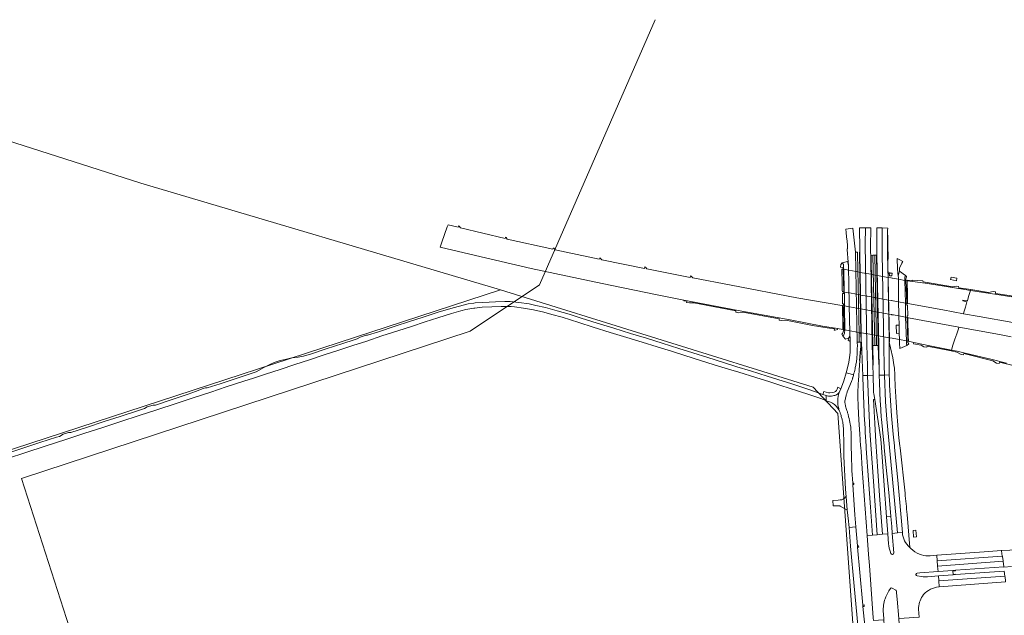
# Model space of a CAD drawing. Extents: x 148869 to 161638, y 453607 to 469810.
# Tile 660 of 1056: x 152885 to 153554, y 468710 to 469115. Entities that reach past the tile are written whole.
import ezdxf
from ezdxf.lldxf.tags import DXFTag

# ---------------------------------------------------------------- set-up
doc = ezdxf.new("R2010")
doc.units = 0
for name, color, linetype, lineweight in [('B-OI-RI-DRUKLEIDING-G-niet meenemen', 190, 'RI-PERS', 18), ('B-OI-RI-PERSLEIDING-G-niet meenemen', 190, 'RI-PERS', 18), ('B-OI-RI-VACUUMLEIDING-G-niet meenemen', 190, 'RI-VACUUM', 18), ('B-RO-VH-VERHARDING_ASFALT-GV', 251, 'CONTINUOUS', 18), ('B-RO-VH-VERHARDING_BEDRIJFSVLOERPLAAT-GV', 251, 'CONTINUOUS', 18), ('B-RO-VH-VERHARDING_GESLOTEN-GV', 251, 'CONTINUOUS', 18), ('B-RO-VH-VERHARDING_HALFVERHARDING-GV', 251, 'CONTINUOUS', 18), ('B-RO-VH-VERHARDING_OPEN-GV', 251, 'CONTINUOUS', 18)]:
    doc.layers.add(name, color=color, linetype=linetype, lineweight=lineweight)
tags = doc.linetypes.add('RI-PERS', pattern='A,7,-2,["P",Standard,S=1.8,R=0,X=-0.5,Y=-0.9],-2,7,-2,[102,NLCS.SHX,S=1,R=180,X=0,Y=0],-2', length=22).pattern_tags.tags
tags[6] = DXFTag(74, 10)
tags = doc.linetypes.add('RI-VACUUM', pattern='A,7,-2,["V",Standard,S=1.8,R=0,X=-0.5,Y=-0.9],-2,7,-2,[102,NLCS.SHX,S=1,R=180,X=0,Y=0],-2', length=22).pattern_tags.tags
tags[6] = DXFTag(74, 10)

msp = doc.modelspace()

# ---------------------------------------------------------------- linework, layer by layer
at = {"layer": 'B-OI-RI-DRUKLEIDING-G-niet meenemen'}
for p, q in [((152632.75, 469110.16), (152966.81, 469003.53)), ((152966.81, 469003.53), (153211.18, 468930.97)), ((153211.18, 468930.97), (152733.1, 468775.01)), ((153211.18, 468930.97), (153423.78, 468864.91)), ((153423.78, 468864.91), (153440.53, 468847.06)), ((153440.53, 468847.06), (153455.3, 468640.72))]:
    msp.add_line(p, q, dxfattribs=at)
at = {"layer": 'B-OI-RI-PERSLEIDING-G-niet meenemen'}
for p, q in [((153316.3, 469114.6), (153237.7, 468934.4)), ((153237.7, 468934.4), (153190.6, 468902.9)), ((153190.6, 468902.9), (152885.8, 468802.9)), ((152885.8, 468802.9), (153152.5, 467971.8))]:
    msp.add_line(p, q, dxfattribs=at)
at = {"layer": 'B-OI-RI-VACUUMLEIDING-G-niet meenemen'}
for p, q in [((153211.18, 468930.97), (153423.78, 468864.91)), ((153423.78, 468864.91), (153440.53, 468847.06)), ((153440.53, 468847.06), (153455.3, 468640.72))]:
    msp.add_line(p, q, dxfattribs=at)
at = {"layer": 'B-RO-VH-VERHARDING_ASFALT-GV', "flags": 128}
msp.add_lwpolyline([(152876.95, 468816.62), (152888.05, 468820.21), (152902.47, 468824.89), (152915.8, 468829.29), (152928.14, 468833.27), (152941.67, 468837.77), (152953.24, 468841.53), (152965.67, 468845.61), (152977.71, 468849.56), (152990.8, 468853.82), (153002.45, 468857.62), (153014.3, 468861.49), (153024.89, 468864.99), (153036.83, 468868.98), (153043.35, 468870.98), (153051.51, 468873.66), (153061.46, 468876.78), (153071.42, 468880.16), (153081.47, 468883.48), (153091.37, 468886.77), (153101.44, 468890.05), (153111.01, 468893.16), (153120.35, 468896.22), (153130.64, 468899.68), (153141.58, 468903.2), (153150.72, 468906.16), (153160.01, 468909.16), (153168.64, 468912.04), (153177.95, 468915.01), (153184.25, 468916.77), (153187.73, 468917.58), (153193.07, 468918.53), (153193.85, 468918.62), (153198.85, 468919.23), (153205.29, 468919.57), (153211.78, 468919.71), (153215.16, 468919.65), (153218.42, 468919.59), (153220.83, 468919.4), (153226.84, 468918.57), (153233.7, 468917.35), (153240.7, 468915.73), (153246.07, 468914.35), (153253.26, 468912.35), (153264.41, 468908.83), (153274.3, 468905.72), (153285.69, 468902.09), (153297.2, 468898.65), (153307.62, 468895.37), (153317.82, 468892.21), (153327.47, 468889.23), (153336.57, 468886.36), (153347.12, 468883.1), (153356.52, 468880), (153366.14, 468877.16), (153373.18, 468875.1), (153384.82, 468871.36), (153394.35, 468868.42), (153401.7, 468866.03), (153413.01, 468862.41), (153422.13, 468859.45), (153429.65, 468856.88), (153432.66, 468855.63), (153432.67, 468855.77), (153432.5, 468859.15), (153430.41, 468859.86), (153430.41, 468859.88), (153421.55, 468863.15), (153409.27, 468867.14), (153399.85, 468870.11), (153392.46, 468872.44), (153381.27, 468876.01), (153371.85, 468878.76), (153362.88, 468881.58), (153352.23, 468885.04), (153342.08, 468888.14), (153332.43, 468891.23), (153321.05, 468894.82), (153310.41, 468898.06), (153299.64, 468901.45), (153288.28, 468904.95), (153276.95, 468908.31), (153266.05, 468911.76), (153257.93, 468914.44), (153249.78, 468916.64), (153241.82, 468919.01), (153235.34, 468920.43), (153230.8, 468921.48), (153223.7, 468922.41), (153217.75, 468923.01), (153214.18, 468923.03), (153207.76, 468922.96), (153199.2, 468922.45), (153194.05, 468922.18), (153193.11, 468922.02), (153189.38, 468921.41), (153179.98, 468919.04), (153169.52, 468916.02), (153158.74, 468912.5), (153149.33, 468909.4), (153139.67, 468906.25), (153128.28, 468902.5), (153120.89, 468900.17), (153120.03, 468900.16), (153115.87, 468898.81), (153113.92, 468897.82), (153111.83, 468897.03), (153104.21, 468894.58), (153092.8, 468890.83), (153082.72, 468887.53), (153077.41, 468885.87), (153073.81, 468885.22), (153069.48, 468884.86), (153064.99, 468883.78), (153061.42, 468882.97), (153057.45, 468881.56), (153054.49, 468880.17), (153050.44, 468878.16), (153045.13, 468875.27), (153043.12, 468874.57), (153031.73, 468870.83), (153020.75, 468867.22), (153011.9, 468864.38), (153010.78, 468864.32), (153009.24, 468863.98), (153003.98, 468861.92), (152999.04, 468860.11), (152988.1, 468856.49), (152976.71, 468852.72), (152975.22, 468852.74), (152971.04, 468851.42), (152969.36, 468850.4), (152965.99, 468849.29), (152952.84, 468844.98), (152942.03, 468841.48), (152929.83, 468837.46), (152919.19, 468833.99), (152917.58, 468833.99), (152914.11, 468832.84), (152911.53, 468831.43), (152909.56, 468830.87), (152898.28, 468827.19), (152887.4, 468823.57), (152876.37, 468820.1)], dxfattribs=at)
at = {"layer": 'B-RO-VH-VERHARDING_BEDRIJFSVLOERPLAAT-GV', "flags": 128}
msp.add_lwpolyline([(153466.91, 468893.21), (153466.9, 468893.99), (153465.6, 468954.5), (153464.4, 468954.51), (153465.69, 468893.68), (153465.69, 468893.18)], close=True, dxfattribs=at)
at = {"layer": 'B-RO-VH-VERHARDING_GESLOTEN-GV', "flags": 128}
for points in [[(153335.88, 468924), (153372.85, 468917.03), (153408.15, 468910.55), (153430.2, 468906.41), (153440.33, 468904.68), (153444.03, 468904.04), (153443.95, 468907.46), (153443.88, 468911.15), (153443.79, 468915.07), (153443.71, 468918.75), (153443.68, 468920.27), (153443.32, 468920.31), (153412.61, 468925.68), (153367.96, 468934.16), (153341.87, 468939.12), (153340.83, 468940.34), (153340.3, 468940.47), (153340.07, 468939.43), (153310.65, 468945.22), (153309.74, 468946.5), (153309.32, 468946.55), (153309.03, 468945.58), (153280.03, 468951.45), (153279.08, 468952.57), (153278.68, 468952.67), (153278.39, 468951.75), (153248.36, 468958.16), (153247.58, 468959.25), (153247.13, 468959.43), (153246.79, 468958.54), (153215.89, 468965.51), (153215.1, 468966.59), (153214.7, 468966.71), (153214.44, 468965.79), (153184.07, 468973.11), (153183.24, 468974.32), (153182.74, 468974.51), (153182.48, 468973.49), (153175.59, 468975.25), (153175.08, 468973.78), (153171.44, 468963.31), (153170.3, 468960.03), (153194.27, 468954.26), (153232, 468945.47), (153280.35, 468935.29), (153316.64, 468927.73)], [(153464.24, 468879.88), (153464.1, 468887.04), (153463.96, 468893.13), (153462.9, 468950.35), (153462.85, 468954.42), (153462.83, 468956.78), (153462.81, 468961.37), (153462.82, 468965.09), (153462.86, 468968.12), (153463, 468973.13), (153459.35, 468973.17), (153459.17, 468962.12), (153460.13, 468893.68), (153460.59, 468879.07), (153460.74, 468872.85), (153464.45, 468872.92)], [(153475.42, 468897.08), (153475.47, 468895.51), (153475.67, 468895.52), (153475.62, 468897.09), (153474.61, 468948.79), (153474.64, 468954.69), (153474.61, 468959.16), (153474.58, 468963.23), (153474.58, 468966.85), (153474.59, 468968.09), (153474.3, 468968.1), (153474.28, 468966.64), (153474.3, 468954.69), (153474.33, 468952.97), (153474.41, 468948.79)], [(153455.58, 468955.62), (153455.56, 468956.6), (153455.3, 468956.58), (153455.35, 468955.61), (153456.21, 468901.13), (153456.42, 468901.09)], [(153463.96, 468893.13), (153464.23, 468893.14), (153463.1, 468950.36), (153463.11, 468954.43), (153462.85, 468954.42), (153462.9, 468950.35)], [(153467.1, 468954.49), (153466.85, 468954.5), (153468.04, 468893.2), (153468.31, 468893.2)], [(153444.39, 468903.26), (153444.24, 468902.49), (153443.61, 468901.43), (153443.31, 468900.98), (153444.06, 468899.4), (153444.69, 468900.44), (153445.08, 468901.53), (153445.1, 468902.21), (153445.35, 468903.09), (153445.35, 468903.12), (153445.33, 468903.78), (153445.09, 468920.05), (153445.07, 468921.19), (153445.07, 468921.31), (153445.13, 468922.08), (153444.97, 468928.37), (153444.96, 468928.48), (153444.93, 468929.51), (153444.49, 468944.95), (153444.46, 468946.04), (153444.46, 468946.09), (153444.27, 468948.13), (153443.66, 468949.11), (153443.43, 468949.38), (153442.67, 468948.26), (153442.34, 468946.47), (153442.45, 468946.45), (153444.08, 468946.12), (153444.11, 468945.01), (153444.54, 468929.58), (153444.57, 468928.51), (153443.95, 468928.55), (153443.62, 468928.58), (153443.76, 468921.53), (153444.48, 468921.41), (153444.48, 468921.3), (153444.51, 468920.16), (153444.93, 468903.85), (153444.94, 468903.44), (153444.45, 468903.28)], [(153486.46, 468922.01), (153487.36, 468921.85), (153487.81, 468921.77), (153487.79, 468922.86), (153487.73, 468926.42), (153487.67, 468929.99), (153487.65, 468930.61), (153487.59, 468934.28), (153487.54, 468937.12), (153486.82, 468937.25), (153486.02, 468937.4), (153481.68, 468938.19), (153477.77, 468938.9), (153477.55, 468938.94), (153476.7, 468939.09), (153476.55, 468939.12), (153474.6, 468939.47), (153467.4, 468940.78), (153465.95, 468941.05), (153465.77, 468941.08), (153464.92, 468941.23), (153464.74, 468941.27), (153463.04, 468941.57), (153455.8, 468942.89), (153454.17, 468943.19), (153453.9, 468943.23), (153453.1, 468943.38), (153452.94, 468943.41), (153452.89, 468943.42), (153447.94, 468944.32), (153444.49, 468944.95), (153444.11, 468945.01), (153443.28, 468945.16), (153443.34, 468942.06), (153443.42, 468938.29), (153443.43, 468937.93), (153443.5, 468934.42), (153443.57, 468930.85), (153443.59, 468929.75), (153444.54, 468929.58), (153444.93, 468929.51), (153448.34, 468928.89), (153453.23, 468928.01), (153453.26, 468928.01), (153453.42, 468927.98), (153454.3, 468927.82), (153454.47, 468927.79), (153456.09, 468927.49), (153463.3, 468926.19), (153465.05, 468925.88), (153465.18, 468925.85), (153466.04, 468925.7), (153466.26, 468925.66), (153467.66, 468925.41), (153474.89, 468924.1), (153476.85, 468923.75), (153477.05, 468923.71), (153477.93, 468923.55), (153478.1, 468923.52), (153481.84, 468922.85)], [(153488.08, 468895.27), (153488.06, 468896.2), (153487.58, 468912.2), (153487.55, 468913.27), (153487.55, 468913.32), (153488.02, 468913.24), (153487.91, 468920.63), (153487.4, 468920.61), (153487.39, 468920.81), (153487.36, 468921.85), (153486.82, 468937.25), (153486.78, 468938.4), (153486.78, 468938.41), (153486.92, 468938.98), (153487.18, 468939.99), (153486.43, 468940.65), (153486.04, 468939.67), (153485.99, 468938.56), (153485.98, 468938.51), (153486.02, 468937.4), (153486.46, 468922.01), (153486.49, 468920.97), (153486.53, 468919.79), (153486.54, 468913.48), (153486.54, 468913.46), (153486.58, 468912.39), (153487.09, 468896.37), (153487.12, 468895.47), (153487.12, 468895.42), (153487.28, 468894.13), (153487.52, 468893.16), (153488.67, 468894.33), (153488.11, 468895.23)], [(153517.17, 468937.97), (153521.06, 468937.24), (153521.36, 468939.02), (153517.45, 468939.69)], [(153487.64, 468937.11), (153487.69, 468937.1), (153493.04, 468936.4), (153501.48, 468935.25), (153526.73, 468931.25), (153530.65, 468930.65), (153530.82, 468931.22), (153522.79, 468932.4), (153522.49, 468933.34), (153520.93, 468933.6), (153518.65, 468933.06), (153498.47, 468936.48), (153498.37, 468937.09), (153491.13, 468937.65), (153491.05, 468937.09), (153487.63, 468937.47)], [(153530.65, 468930.65), (153526.73, 468931.25), (153501.48, 468935.25), (153493.04, 468936.4), (153487.69, 468937.1), (153487.64, 468937.11), (153487.69, 468934.26), (153487.76, 468930.59), (153487.77, 468929.97), (153487.83, 468926.4), (153487.89, 468922.84), (153487.91, 468921.75), (153488.06, 468921.72), (153511.89, 468917.37), (153525.83, 468914.81), (153526.17, 468915.94), (153527.2, 468919.32), (153528.3, 468922.94), (153525.45, 468923.48), (153525.58, 468924.03), (153528.49, 468923.58), (153528.57, 468923.82), (153529.6, 468927.21)], [(153440.33, 468904.68), (153430.2, 468906.41), (153408.15, 468910.55), (153372.85, 468917.03), (153335.88, 468924), (153335.86, 468923.63), (153337.89, 468923.29), (153337.72, 468922.5), (153339.7, 468922.17), (153342.55, 468922.24), (153371.21, 468916.8), (153371.2, 468915.81), (153373.12, 468915.46), (153375.86, 468915.92), (153400.69, 468911.41), (153400.59, 468910.38), (153402.4, 468910.2), (153405.29, 468910.44), (153423.4, 468906.82), (153433.29, 468905.28), (153438.15, 468904.62), (153437.97, 468903.7), (153438.62, 468903.51), (153440.32, 468903.98)], [(153444.93, 468903.85), (153445.33, 468903.78), (153448.67, 468903.19), (153453.8, 468902.28), (153453.83, 468902.27), (153455.04, 468902.06), (153456.51, 468901.8), (153463.52, 468900.55), (153465.62, 468900.18), (153466.92, 468899.95), (153468.15, 468899.73), (153475.4, 468898.44), (153477.37, 468898.09), (153478.58, 468897.88), (153482.43, 468897.2), (153487.09, 468896.37), (153488.06, 468896.2), (153488.34, 468896.15), (153488.27, 468899.46), (153488.19, 468903.1), (153488.1, 468907.15), (153488.03, 468910.71), (153488, 468912.13), (153487.58, 468912.2), (153486.58, 468912.39), (153481.98, 468913.24), (153478.29, 468913.92), (153478.12, 468913.95), (153477.26, 468914.11), (153477.06, 468914.15), (153475.08, 468914.52), (153467.83, 468915.85), (153466.49, 468916.1), (153466.3, 468916.14), (153465.43, 468916.3), (153465.28, 468916.33), (153463.4, 468916.67), (153456.26, 468917.99), (153454.67, 468918.28), (153454.54, 468918.31), (153453.7, 468918.46), (153453.49, 468918.5), (153453.44, 468918.51), (153448.45, 468919.43), (153445.09, 468920.05), (153444.51, 468920.16), (153443.78, 468920.3), (153443.82, 468918.72), (153443.89, 468915.04), (153443.98, 468911.15), (153444.05, 468907.46), (153444.13, 468904)], [(153517.68, 468890.02), (153518.76, 468893.3), (153519.91, 468896.78), (153520.13, 468897.46), (153521.31, 468901.03), (153522.46, 468904.52), (153522.79, 468905.53), (153504.44, 468908.96), (153488.65, 468912.02), (153488.1, 468912.08), (153488.13, 468910.69), (153488.2, 468907.1), (153488.29, 468903.05), (153488.37, 468899.42), (153488.44, 468896.16), (153492.2, 468895.31), (153502.95, 468893.02)], [(153456.49, 468896.28), (153456.42, 468901.09), (153456.21, 468901.13), (153456.28, 468896.28), (153456.21, 468895.42), (153456.45, 468895.44)], [(153456.4, 468894.42), (153456.45, 468895.44), (153456.21, 468895.42), (153456.19, 468894.43), (153456.07, 468892.46), (153455.9, 468890.49), (153455.7, 468888.53), (153455.23, 468882.99), (153455.48, 468882.97), (153455.89, 468888.51), (153456.1, 468890.47), (153456.27, 468892.45)], [(153463.96, 468893.13), (153464.1, 468887.04), (153464.24, 468879.88), (153464.49, 468879.89), (153464.23, 468893.14)], [(153468.41, 468887.98), (153468.33, 468891.94), (153468.31, 468893.2), (153468.04, 468893.2), (153468.3, 468880.17), (153468.55, 468880.18), (153468.41, 468887.86)], [(153492.2, 468895.31), (153492, 468894.42), (153497.17, 468893.51), (153499.03, 468892.27), (153501.02, 468891.95), (153501.24, 468892.72), (153517.54, 468889.6), (153517.68, 468890.02), (153502.95, 468893.02)], [(153453.98, 468756.1), (153453.9, 468757.1), (153452.83, 468769.93), (153448.15, 468769.55), (153449.19, 468756.88), (153451.6, 468729.7), (153454, 468703.19), (153455.64, 468684.72), (153456.57, 468671.17), (153461.41, 468671.77), (153460.55, 468685.45), (153458.85, 468702.83), (153457.62, 468715.7), (153457.52, 468716.74), (153455.42, 468738.98)], [(153552.28, 468750.01), (153552.27, 468750.09), (153551.65, 468753.53), (153551.75, 468753.54), (153551.62, 468753.78), (153551.6, 468753.83), (153543.05, 468753.21), (153507.75, 468750.66), (153508.05, 468746.86)], [(153508.05, 468746.86), (153508.05, 468746.81), (153508.3, 468743.5), (153508.32, 468743.27), (153552.78, 468746.73), (153552.78, 468746.74), (153552.34, 468749.69), (153552.28, 468750.01)], [(153520.54, 468740.4), (153553.38, 468742.71), (153552.78, 468746.73), (153508.32, 468743.27), (153508.61, 468739.55), (153518.64, 468740.27)], [(153553.67, 468739.79), (153553.66, 468739.91), (153520.47, 468737.45), (153518.88, 468737.33), (153508.84, 468736.59), (153509.09, 468733.34), (153554.07, 468736.45)], [(153554.07, 468736.45), (153509.09, 468733.34), (153509.1, 468733.22), (153509.41, 468729.18), (153554.54, 468732.54), (153554.46, 468733.25), (153554.17, 468735.64), (153554.08, 468736.41)]]:
    msp.add_lwpolyline(points, close=True, dxfattribs=at)
for points in [[(153452.95, 468881.17), (153453.15, 468881.92), (153453.42, 468884.76), (153453.64, 468887.61), (153453.68, 468888.17), (153453.77, 468890.86), (153453.84, 468893.2), (153453.7, 468895.04), (153453.7, 468895.35), (153452.45, 468956.56), (153450.61, 468972.92), (153445.91, 468972.25), (153446.18, 468969.98), (153446.49, 468967.14), (153446.78, 468964.12), (153447.03, 468961.1), (153447.14, 468958.92), (153447.11, 468958.91), (153446.95, 468958.91), (153446.97, 468958.36), (153447.56, 468949.77), (153447.7, 468947.71), (153447.74, 468947.1), (153448.03, 468934.02), (153448.49, 468909.73), (153448.67, 468903.55), (153448.63, 468899.62), (153448.8, 468898.9), (153448.85, 468897.09), (153448.9, 468895.88), (153448.91, 468895.53), (153448.94, 468892.4), (153448.79, 468888.32), (153448.48, 468884.92), (153448.06, 468881.78), (153447.43, 468879.01), (153446.24, 468874.7), (153448.88, 468873.97), (153451.25, 468873.32)], [(153455.28, 468967.55), (153455.33, 468967.34), (153455.4, 468964.23), (153455.48, 468960.84), (153455.56, 468956.6), (153455.58, 468955.62), (153456.42, 468901.09), (153456.49, 468896.28), (153456.45, 468895.44), (153456.64, 468895.38), (153457.35, 468877.68), (153457.49, 468872.79), (153460.74, 468872.85), (153460.59, 468879.07), (153460.13, 468893.68), (153459.17, 468962.12), (153459.35, 468973.17), (153455.33, 468973.21)], [(153468.31, 468893.2), (153468.33, 468891.94), (153468.41, 468887.98), (153468.41, 468887.86), (153468.55, 468880.18), (153468.66, 468874.12), (153468.69, 468873.01), (153472.27, 468873.08), (153472.06, 468879.5), (153471.88, 468891.77), (153471.86, 468892.74), (153470.68, 468955.65), (153470.63, 468963.56), (153470.58, 468967.92), (153470.61, 468973.06), (153467.03, 468973.1)], [(153474.42, 468972.73), (153474.42, 468973.03), (153470.61, 468973.06), (153470.58, 468967.92), (153470.63, 468963.56), (153470.68, 468955.65), (153471.86, 468892.74), (153471.88, 468891.77), (153472.06, 468879.5), (153472.27, 468873.08), (153475.52, 468873.14), (153475.48, 468874.79), (153475.46, 468875.77), (153475.47, 468895.51), (153475.42, 468897.08), (153474.41, 468948.79), (153474.33, 468952.97), (153474.3, 468954.69), (153474.28, 468966.64), (153474.3, 468968.1)], [(153467.02, 468967.86), (153467.09, 468954.83), (153467.1, 468954.49), (153468.31, 468893.2)], [(153576.01, 468923.64), (153550.26, 468927.65), (153530.65, 468930.65), (153529.6, 468927.21), (153528.57, 468923.82), (153528.49, 468923.58), (153525.58, 468924.03), (153525.45, 468923.48), (153528.3, 468922.94), (153527.2, 468919.32), (153526.17, 468915.94), (153525.83, 468914.81), (153536.63, 468912.83), (153559.45, 468908.74)], [(153567.52, 468925.49), (153547.61, 468928.53), (153547.6, 468929.58), (153546.05, 468929.87), (153543.02, 468929.3), (153530.82, 468931.22), (153530.65, 468930.65), (153550.26, 468927.65), (153576.01, 468923.64)], [(153558.29, 468899.16), (153550.33, 468900.62), (153522.79, 468905.53), (153522.46, 468904.52), (153521.31, 468901.03), (153520.13, 468897.46), (153519.91, 468896.78), (153518.76, 468893.3), (153517.68, 468890.02), (153521.58, 468889.26), (153526.05, 468888.17), (153530.93, 468887.1), (153544.45, 468883.87), (153555.06, 468881.17)], [(153457.49, 468872.79), (153457.35, 468877.68), (153456.64, 468895.38), (153456.45, 468895.44), (153456.4, 468894.42), (153456.27, 468892.45), (153456.1, 468890.47), (153455.89, 468888.51), (153455.48, 468882.97), (153454.96, 468876.38), (153454.72, 468872.73), (153454.5, 468869.4)], [(153486.19, 468792.82), (153482.79, 468823.75), (153482.66, 468824.97), (153482.09, 468830.16), (153481.23, 468839.14), (153480.54, 468847.6), (153480.1, 468854.6), (153479.55, 468865.6), (153479.35, 468872), (153479.26, 468873.21), (153478.92, 468877.86), (153478.47, 468880.14), (153477.81, 468884.87), (153476.34, 468891.55), (153475.47, 468895.51), (153475.46, 468875.77), (153475.48, 468874.79), (153475.52, 468873.14)], [(153555.06, 468881.17), (153544.45, 468883.87), (153530.93, 468887.1), (153526.05, 468888.17), (153521.58, 468889.26), (153517.68, 468890.02), (153517.54, 468889.6), (153521.39, 468888.76), (153524.26, 468887.13), (153525.85, 468886.84), (153526.26, 468887.66), (153545.94, 468882.8), (153548.3, 468881.28), (153550.06, 468880.88), (153550.49, 468881.84), (153569.91, 468877.14)], [(153451.25, 468873.32), (153448.88, 468873.97), (153446.24, 468874.7), (153444.68, 468869.06), (153442.92, 468864.93), (153442.48, 468863.8), (153441.45, 468861.15)], [(153459.69, 468825.06), (153459.77, 468823.85), (153459.81, 468823.22), (153461.28, 468801.85), (153462.65, 468783.35), (153464.1, 468764.32), (153467.34, 468764.59), (153464.79, 468801), (153462.36, 468835.29), (153461.42, 468855.74), (153460.74, 468872.85), (153457.49, 468872.79)], [(153464.78, 468862.29), (153464.45, 468872.92), (153460.74, 468872.85), (153461.42, 468855.74), (153462.36, 468835.29), (153464.79, 468801), (153467.34, 468764.59), (153470.9, 468764.9), (153469.93, 468776.58), (153468.85, 468791.15), (153467.61, 468807.82), (153466.33, 468827.67), (153465.6, 468840.22), (153464.71, 468856.42), (153465.57, 468856.54), (153465, 468860.29)], [(153472.08, 468823.8), (153472.55, 468819.17), (153473.47, 468810.17), (153475.08, 468793.22), (153476.5, 468777.22), (153476.52, 468776.94), (153477.11, 468770.25), (153477.48, 468765.46), (153481, 468765.76), (153478.4, 468795.15), (153476.08, 468819.11), (153473.92, 468843.08), (153472.97, 468854.99), (153472.27, 468873.08), (153468.69, 468873.01), (153468.81, 468868.11), (153469.38, 468855.11)], [(153475.52, 468873.14), (153472.27, 468873.08), (153472.97, 468854.99), (153473.92, 468843.08), (153476.08, 468819.11), (153478.4, 468795.15), (153481, 468765.76), (153484.38, 468766.05), (153481.21, 468801.59), (153479.04, 468823.77), (153478.92, 468824.98)], [(153446.87, 468861.59), (153449.84, 468868.73)], [(153432.5, 468859.15), (153432.67, 468855.77), (153432.66, 468855.63)], [(153454.38, 468851.88), (153454.88, 468842.41), (153455.46, 468833.19), (153456.01, 468825.07)], [(153469.7, 468829.54), (153465.57, 468856.54), (153464.71, 468856.42), (153465.6, 468840.22), (153466.33, 468827.67), (153467.61, 468807.82), (153468.85, 468791.15), (153469.93, 468776.58), (153470.9, 468764.9), (153474.52, 468765.21), (153473.65, 468776.7), (153472.06, 468797.93), (153471.11, 468810.99), (153470.2, 468823.81), (153470.11, 468825.02), (153470.07, 468825.57)], [(153477, 468845.42), (153478.15, 468832.93), (153478.92, 468824.98), (153479.04, 468823.77), (153481.21, 468801.59), (153484.38, 468766.05), (153484.39, 468765.99)], [(153478.92, 468824.98), (153478.15, 468832.93), (153477, 468845.42)], [(153470.2, 468843.09), (153471.54, 468829.13), (153471.96, 468825.01), (153472.08, 468823.8)], [(153444.26, 468837.16), (153444.53, 468825.11), (153444.54, 468824.52), (153444.55, 468823.92), (153444.69, 468817.74), (153445.81, 468795.5), (153446.1, 468790.24), (153446.93, 468781.59), (153447.68, 468773.88), (153448, 468771.49), (153448.15, 468769.55), (153452.83, 468769.93), (153452.14, 468778.06), (153450.73, 468798.6), (153450.66, 468799.61), (153450.07, 468808.16), (153449.71, 468819), (153449.67, 468823.9), (153449.66, 468824.5), (153449.65, 468825.09), (153449.57, 468833.77)], [(153456.01, 468825.07), (153456.09, 468823.87), (153456.29, 468821.08), (153457.12, 468809.43), (153459.15, 468782.15), (153460.49, 468764.01), (153460.64, 468764.02), (153464.1, 468764.32), (153462.65, 468783.35), (153461.28, 468801.85), (153459.81, 468823.22), (153459.77, 468823.85), (153459.69, 468825.06)], [(153489.29, 468756.11), (153489.45, 468755.98), (153487.61, 468778.41)], [(153475.03, 468758.46), (153474.52, 468765.21), (153470.9, 468764.9), (153467.34, 468764.59), (153464.1, 468764.32), (153460.64, 468764.02), (153460.49, 468764.01), (153461.43, 468751.26), (153462, 468743.59), (153464.58, 468708.08), (153464.72, 468706.32), (153468.26, 468706.58), (153471.81, 468706.85), (153471.48, 468711.07)], [(153484.39, 468765.99), (153484.38, 468766.05), (153481, 468765.76), (153477.48, 468765.46), (153478.5, 468752.21)], [(153476.63, 468751.74), (153476.39, 468752.36), (153476.27, 468752.66)], [(153490.08, 468755.26), (153489.45, 468755.98), (153489.29, 468756.11)], [(153497.46, 468750.9), (153495.97, 468751.42)], [(153580.94, 468755.02), (153551.6, 468753.83), (153551.62, 468753.78), (153551.75, 468753.54), (153551.65, 468753.53), (153552.27, 468750.09), (153552.28, 468750.01), (153552.34, 468749.69), (153552.78, 468746.74), (153552.78, 468746.73), (153553.38, 468742.71), (153553.39, 468742.65), (153558.63, 468743.1)], [(153494.52, 468738.55), (153496.17, 468738.67), (153508.61, 468739.55), (153508.32, 468743.27), (153508.3, 468743.5), (153508.05, 468746.81), (153508.05, 468746.86), (153507.75, 468750.66), (153503.34, 468750.34)], [(153497.4, 468736.12), (153494.37, 468736.64)], [(153509.12, 468729.16), (153509.41, 468729.18), (153509.1, 468733.22), (153509.09, 468733.34), (153508.84, 468736.59), (153501.46, 468736.05)], [(153475.19, 468726.45), (153476.21, 468728.01)], [(153477.46, 468728.32), (153479.97, 468726.92)], [(153480.33, 468726.28), (153480.45, 468725.04), (153480.89, 468720.78), (153481.94, 468707.6), (153485.69, 468707.88), (153488.89, 468708.12), (153492.09, 468708.35), (153495.83, 468708.63), (153495.43, 468714.01)], [(153472.31, 468720.02), (153472.59, 468720.98)], [(153498.02, 468722.87), (153498.81, 468723.92)]]:
    msp.add_lwpolyline(points, dxfattribs=at)
at = {"layer": 'B-RO-VH-VERHARDING_GESLOTEN-GV'}
for points in [[(153455.33, 468973.21, 0.005838), (153455.28, 468967.55)], [(153467.03, 468973.1, 0.005541), (153467.02, 468967.86)], [(153474.3, 468968.1, -0.00258), (153474.42, 468972.73)], [(153452.41, 468878.18, 0.01006), (153452.95, 468881.17)], [(153450.76, 468871.51, 0.016055), (153451.15, 468872.88)], [(153451.15, 468872.88, 0.002674), (153451.25, 468873.32)], [(153451.25, 468873.32, 0.001487), (153452.23, 468877.38)], [(153452.23, 468877.38, 0.009714), (153452.41, 468878.18)], [(153459.69, 468825.06, -0.008527), (153457.49, 468872.79)], [(153457.49, 468872.79, 0.008527), (153459.69, 468825.06)], [(153475.52, 468873.14, 0.014214), (153477, 468845.42)], [(153477, 468845.42, -0.014214), (153475.52, 468873.14)], [(153449.84, 468868.73, 0.006056), (153450.59, 468870.96)], [(153450.59, 468870.96, 0.002181), (153450.76, 468871.51)], [(153454.5, 468869.4, 0.03403), (153454.38, 468851.88)], [(153434.28, 468858.77, -0.038872), (153432.5, 468859.15)], [(153435.58, 468858.74, -0.057701), (153434.28, 468858.77)], [(153437.07, 468858.95, -0.020279), (153435.58, 468858.74)], [(153438.55, 468859.28, -0.020139), (153437.07, 468858.95)], [(153439.83, 468859.85, -0.077523), (153438.55, 468859.28)], [(153441.45, 468861.15, -0.052743), (153439.83, 468859.85)], [(153441.09, 468850.39, -0.143484), (153441.45, 468861.15)], [(153441.45, 468861.15, 0.143484), (153441.09, 468850.39)], [(153445.35, 468855.59, -0.004965), (153445.96, 468858.4)], [(153445.96, 468858.4, -0.012974), (153446.29, 468859.71)], [(153446.29, 468859.71, -0.008988), (153446.87, 468861.59)], [(153465, 468860.29, -0.035555), (153464.78, 468862.29)], [(153432.66, 468855.63, -0.251701), (153441.86, 468848.06)], [(153445.35, 468854.31, -0.055385), (153445.3, 468855.2)], [(153445.3, 468855.2, -0.038669), (153445.35, 468855.59)], [(153445.83, 468852.04, -0.021534), (153445.35, 468854.31)], [(153446.74, 468848.91, -0.016612), (153445.83, 468852.04)], [(153469.38, 468855.11, 0.00882), (153470.2, 468843.09)], [(153441.86, 468848.06, -0.032118), (153441.09, 468850.39)], [(153441.09, 468850.39, 0.032118), (153441.86, 468848.06)], [(153441.86, 468848.06, -0.015027), (153442.22, 468847.14)], [(153442.22, 468847.14, -0.017997), (153442.71, 468845.58)], [(153442.71, 468845.58, -0.005039), (153443.36, 468843.12)], [(153447.01, 468848.06, 0.005663), (153446.74, 468848.91)], [(153447.61, 468845.93, 0.012718), (153447.01, 468848.06)], [(153447.88, 468844.8, 0.008589), (153447.61, 468845.93)], [(153443.36, 468843.12, -0.001953), (153443.65, 468841.92)], [(153443.65, 468841.92, -0.028181), (153443.98, 468840.15)], [(153443.98, 468840.15, -0.017049), (153444.26, 468837.16)], [(153448.96, 468839.75, 0.001745), (153447.88, 468844.8)], [(153449.27, 468837.71, 0.025996), (153448.96, 468839.75)], [(153449.57, 468833.77, 0.013467), (153449.27, 468837.71)], [(153470.07, 468825.57, 0.020922), (153469.7, 468829.54)], [(153487.61, 468778.41, 0.005764), (153486.19, 468792.82)], [(153484.39, 468765.99, 0.205478), (153489.29, 468756.11)], [(153489.29, 468756.11, -0.205478), (153484.39, 468765.99)], [(153476.27, 468752.66, -0.068515), (153475.03, 468758.46)], [(153478.5, 468752.21, -0.814562), (153476.63, 468751.74)], [(153495.97, 468751.42, -0.111351), (153490.08, 468755.26)], [(153503.34, 468750.34, -0.101279), (153497.46, 468750.9)], [(153493.62, 468737.66, -0.373121), (153494.52, 468738.55)], [(153493.64, 468737.36, -0.076221), (153493.62, 468737.66)], [(153494.37, 468736.64, -0.285422), (153493.64, 468737.36)], [(153501.46, 468736.05, -0.047723), (153497.4, 468736.12)], [(153472.59, 468720.98, -0.061519), (153475.19, 468726.45)], [(153476.21, 468728.01, -0.372759), (153477.46, 468728.32)], [(153479.97, 468726.92, -0.228013), (153480.33, 468726.28)], [(153498.81, 468723.92, -0.190031), (153509.12, 468729.16)], [(153471.48, 468711.07, -0.08633), (153472.31, 468720.02)], [(153495.43, 468714.01, -0.160243), (153498.02, 468722.87)]]:
    msp.add_lwpolyline(points, format="xyb", dxfattribs=at)
at = {"layer": 'B-RO-VH-VERHARDING_HALFVERHARDING-GV', "flags": 128}
for points in [[(153452.45, 468956.56), (153453.7, 468895.35), (153453.9, 468895.36), (153455.1, 468895.4), (153454.97, 468901.36), (153453.8, 468955.72), (153453.79, 468956.56)], [(153464.4, 468954.51), (153463.11, 468954.43), (153463.1, 468950.36), (153464.23, 468893.14), (153465.69, 468893.18), (153465.69, 468893.68)], [(153466.91, 468893.21), (153468.04, 468893.2), (153466.85, 468954.5), (153465.6, 468954.5), (153466.9, 468893.99)], [(153480.9, 468952.42), (153481.03, 468945.3), (153481.6, 468940.38), (153482.28, 468942.96), (153482.4, 468943.42), (153482.49, 468943.75), (153482.45, 468945.81), (153483.97, 468949.11), (153484.67, 468950.38), (153482.62, 468951.51)], [(153443.43, 468949.38), (153443.66, 468949.11), (153444.27, 468948.13), (153444.46, 468946.09), (153444.46, 468946.04), (153444.49, 468944.95), (153444.93, 468929.51), (153444.96, 468928.48), (153444.97, 468928.37), (153445.13, 468922.08), (153445.07, 468921.31), (153445.07, 468921.19), (153445.09, 468920.05), (153445.33, 468903.78), (153445.35, 468903.12), (153445.35, 468903.09), (153445.1, 468902.21), (153445.08, 468901.53), (153444.69, 468900.44), (153444.06, 468899.4), (153445.75, 468897.45), (153447.96, 468898.38), (153448.63, 468899.62), (153448.67, 468903.55), (153448.49, 468909.73), (153448.03, 468934.02), (153447.74, 468947.1), (153447.7, 468947.71), (153447.55, 468948.39), (153447.17, 468950.16)], [(153447.96, 468898.38), (153447.54, 468896.76), (153448.9, 468895.88), (153448.85, 468897.09), (153448.8, 468898.9), (153448.63, 468899.62)], [(153455.1, 468895.4), (153455.84, 468895.4), (153456.21, 468895.42), (153456.28, 468896.28), (153456.21, 468901.13), (153454.97, 468901.36)]]:
    msp.add_lwpolyline(points, close=True, dxfattribs=at)
for points in [[(153441.45, 468861.15), (153442.48, 468863.8), (153440.63, 468864.82), (153440.01, 468863.54), (153439.53, 468862.59), (153438.9, 468861.95), (153438.03, 468861.48), (153437.02, 468861.23), (153435.06, 468861.02), (153434.07, 468861.11), (153430.9, 468861.98), (153430.41, 468859.88)], [(153430.41, 468859.88), (153430.41, 468859.86), (153432.5, 468859.15)]]:
    msp.add_lwpolyline(points, dxfattribs=at)
at = {"layer": 'B-RO-VH-VERHARDING_HALFVERHARDING-GV'}
for points in [[(153432.5, 468859.15, 0.038872), (153434.28, 468858.77)], [(153434.28, 468858.77, 0.057701), (153435.58, 468858.74)], [(153435.58, 468858.74, 0.020279), (153437.07, 468858.95)], [(153437.07, 468858.95, 0.020139), (153438.55, 468859.28)], [(153438.55, 468859.28, 0.077523), (153439.83, 468859.85)], [(153439.83, 468859.85, 0.052743), (153441.45, 468861.15)]]:
    msp.add_lwpolyline(points, format="xyb", dxfattribs=at)
at = {"layer": 'B-RO-VH-VERHARDING_OPEN-GV', "flags": 128}
for points in [[(153475.54, 468940.59), (153475.54, 468940.55), (153475.78, 468940.55), (153475.8, 468940.54), (153476.08, 468940.54), (153476.53, 468940.53), (153477.33, 468940.54), (153477.42, 468942.27), (153476.03, 468942.45), (153475.78, 468942.48), (153475.49, 468942.52)], [(153481.95, 468914.31), (153481.98, 468913.24), (153482.16, 468906.96), (153482.31, 468901.47), (153482.43, 468897.2), (153482.43, 468897.03), (153482.45, 468896.29), (153482.45, 468896.28), (153482.51, 468894.28), (153482.69, 468891.5), (153482.7, 468891.25), (153487.52, 468893.16), (153487.28, 468894.13), (153487.12, 468895.42), (153487.12, 468895.47), (153487.09, 468896.37), (153486.58, 468912.39), (153486.54, 468913.46), (153486.54, 468913.48), (153486.53, 468919.79), (153486.49, 468920.97), (153486.46, 468922.01), (153486.02, 468937.4), (153485.98, 468938.51), (153485.99, 468938.56), (153486.04, 468939.67), (153486.43, 468940.65), (153482.49, 468943.75), (153482.4, 468943.42), (153482.28, 468942.96), (153481.6, 468940.38), (153481.66, 468939.58), (153481.66, 468939.47), (153481.66, 468939.37), (153481.67, 468938.74), (153481.68, 468938.19), (153481.84, 468922.85), (153481.85, 468921.79), (153481.92, 468915.69)], [(153482.31, 468901.47), (153482.16, 468906.96), (153480.2, 468906.96), (153480.29, 468901.41)], [(153450.73, 468798.6), (153451.41, 468798.67), (153451.32, 468799.64), (153450.66, 468799.61)], [(153493.63, 468767.58), (153491.68, 468767.4), (153492.03, 468763.01), (153493.98, 468763.14)], [(153453.9, 468757.1), (153453.98, 468756.1), (153454.76, 468756.11), (153454.67, 468757.14)], [(153457.52, 468716.74), (153457.62, 468715.7), (153458.46, 468715.82), (153458.36, 468716.83)]]:
    msp.add_lwpolyline(points, close=True, dxfattribs=at)
for points in [[(153469.38, 468855.11), (153468.81, 468868.11), (153468.69, 468873.01), (153468.66, 468874.12), (153468.55, 468880.18), (153468.3, 468880.17), (153468.04, 468893.2), (153466.91, 468893.21), (153465.69, 468893.18), (153464.23, 468893.14), (153464.49, 468879.89), (153464.24, 468879.88), (153464.45, 468872.92), (153464.78, 468862.29)], [(153465, 468860.29), (153465.57, 468856.54), (153469.7, 468829.54)], [(153473.65, 468776.7), (153473.9, 468776.72), (153476.27, 468776.92), (153476.52, 468776.94), (153476.5, 468777.22), (153475.08, 468793.22), (153473.47, 468810.17), (153472.55, 468819.17), (153472.08, 468823.8), (153471.96, 468825.01), (153471.54, 468829.13), (153470.2, 468843.09)], [(153470.07, 468825.57), (153470.11, 468825.02), (153470.2, 468823.81), (153471.11, 468810.99), (153472.06, 468797.93), (153473.65, 468776.7)], [(153442.1, 468788.26), (153440.74, 468788.17), (153437.17, 468787.94), (153437.41, 468784.15), (153440.58, 468784.28)], [(153442.09, 468784.07), (153446.7, 468781.57), (153446.93, 468781.59), (153446.1, 468790.24), (153445.82, 468790.25)], [(153473.9, 468776.72), (153473.65, 468776.7), (153474.52, 468765.21), (153475.03, 468758.46)], [(153478.5, 468752.21), (153477.48, 468765.46), (153477.11, 468770.25), (153476.52, 468776.94), (153476.27, 468776.92), (153473.9, 468776.72)], [(153476.27, 468752.66), (153476.39, 468752.36), (153476.63, 468751.74)], [(153501.46, 468736.05), (153508.84, 468736.59), (153518.88, 468737.33), (153520.47, 468737.45), (153520.45, 468737.7), (153518.86, 468737.58), (153518.66, 468740.02), (153520.56, 468740.15), (153520.54, 468740.4), (153518.64, 468740.27), (153508.61, 468739.55), (153496.17, 468738.67), (153494.52, 468738.55)], [(153494.37, 468736.64), (153497.4, 468736.12)], [(153471.48, 468711.07), (153471.81, 468706.85), (153472.11, 468703.07), (153472.36, 468703.09), (153481.99, 468703.85), (153482.24, 468703.87), (153481.94, 468707.6), (153480.89, 468720.78), (153480.45, 468725.04), (153480.33, 468726.28)], [(153476.21, 468728.01), (153475.19, 468726.45)], [(153479.97, 468726.92), (153477.46, 468728.32)], [(153472.59, 468720.98), (153472.31, 468720.02)]]:
    msp.add_lwpolyline(points, dxfattribs=at)
at = {"layer": 'B-RO-VH-VERHARDING_OPEN-GV'}
for points in [[(153464.78, 468862.29, 0.035555), (153465, 468860.29)], [(153470.2, 468843.09, -0.00882), (153469.38, 468855.11)], [(153469.7, 468829.54, -0.020922), (153470.07, 468825.57)], [(153445.82, 468790.25, -0.244376), (153442.1, 468788.26)], [(153440.58, 468784.28, -0.089378), (153441.57, 468784.24)], [(153441.57, 468784.24, -0.048117), (153442.09, 468784.07)], [(153475.03, 468758.46, 0.068515), (153476.27, 468752.66)], [(153476.63, 468751.74, 0.814562), (153478.5, 468752.21)], [(153494.52, 468738.55, 0.373121), (153493.62, 468737.66)], [(153493.62, 468737.66, 0.076221), (153493.64, 468737.36)], [(153493.64, 468737.36, 0.285422), (153494.37, 468736.64)], [(153497.4, 468736.12, 0.047723), (153501.46, 468736.05)], [(153475.19, 468726.45, 0.061519), (153472.59, 468720.98)], [(153477.46, 468728.32, 0.372759), (153476.21, 468728.01)], [(153480.33, 468726.28, 0.228013), (153479.97, 468726.92)], [(153472.31, 468720.02, 0.08633), (153471.48, 468711.07)]]:
    msp.add_lwpolyline(points, format="xyb", dxfattribs=at)

doc.saveas('drawing.dxf')
